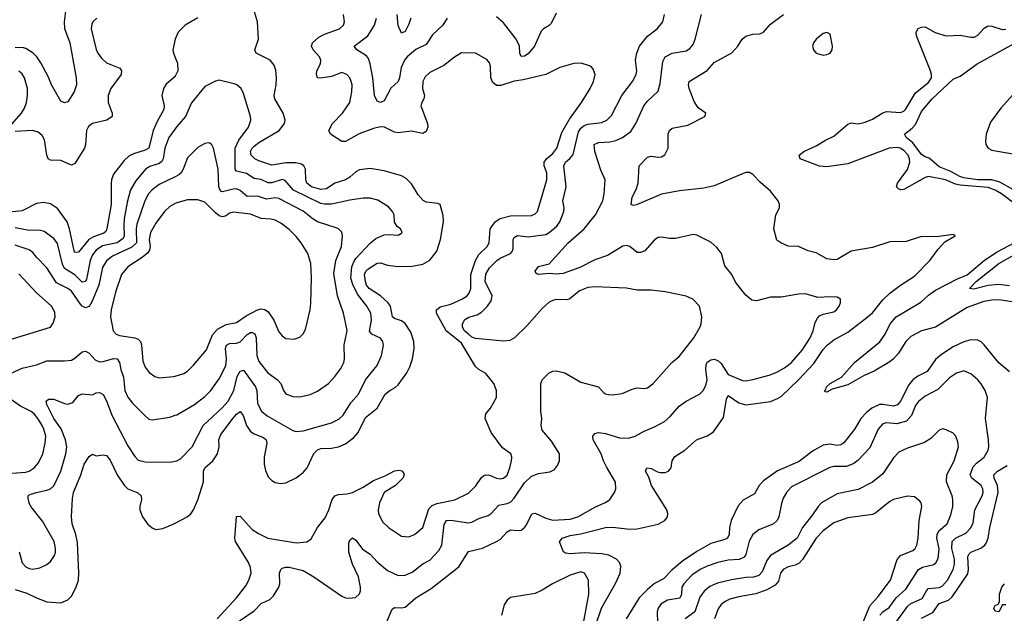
# Model space of a CAD drawing. Header units: inches. Extents: x 1834610 to 2027685, y 642842 to 774116.
# Tile 467 of 632: x 1939115 to 1944721, y 742622 to 746001. Entities that reach past the tile are written whole.
import ezdxf

# ---------------------------------------------------------------- set-up
doc = ezdxf.new("R2010")
doc.units = ezdxf.units.IN
doc.header["$MEASUREMENT"] = 0
doc.layers.add('B9734', color=7, linetype='Continuous')
doc.layers.add('B9744', color=7, linetype='Continuous')

msp = doc.modelspace()

# ---------------------------------------------------------------- linework, layer by layer
at = {"layer": 'B9734', "color": 5}
for points, elevation in [([(1939376.8, 746050), (1939368.6, 745990), (1939371.1, 745951.1), (1939400.1, 745870), (1939436.1, 745670), (1939438.9, 745630), (1939424.6, 745590), (1939390, 745532.7), (1939370, 745527), (1939350, 745538), (1939341.6, 745550), (1939295.6, 745630), (1939277.1, 745677.2), (1939235.1, 745755.1), (1939212.5, 745790), (1939191.3, 745811.3), (1939150, 745837.5), (1939130, 745842.7), (1939090, 745840.9)], 460), ([(1939553.7, 746010), (1939531.7, 745990), (1939525, 745975), (1939522.9, 745950), (1939550, 745830.8), (1939560.8, 745810), (1939581.6, 745781.6), (1939610, 745755.9), (1939684.9, 745724.9), (1939694.5, 745710), (1939692.8, 745690), (1939635, 745610), (1939618.5, 745570), (1939619.7, 745530), (1939642, 745470), (1939641.7, 745450), (1939610.4, 745430), (1939530, 745410.5), (1939506.2, 745393.8), (1939495.1, 745370), (1939490.8, 745290), (1939483.5, 745270), (1939430, 745182), (1939410, 745173.7), (1939350, 745200.3), (1939290, 745202.3), (1939277.6, 745210), (1939269.8, 745229.8), (1939257.2, 745317.2), (1939242.3, 745342.3), (1939220, 745360), (1939188, 745370), (1939090, 745365)], 480), ([(1940000, 745890.7), (1939999.7, 745890), (1939987.9, 745830), (1939990.3, 745810), (1940000, 745785.6)], 520), ([(1939056, 745390), (1939125.2, 745470), (1939142, 745498), (1939154, 745530), (1939160.2, 745570), (1939159.9, 745610), (1939142.5, 745670), (1939130, 745692.4), (1939120.2, 745700.2), (1939110, 745707.4)], 480), ([(1940000, 745678), (1939950, 745634.8), (1939933.8, 745610), (1939923.9, 745570), (1939937.9, 745510), (1939936.6, 745490), (1939897.5, 745422.4), (1939874.7, 745370), (1939850.1, 745269.9), (1939830, 745258), (1939762.4, 745237.6), (1939735.7, 745224.3), (1939710, 745200.3), (1939650, 745121), (1939637.3, 745090), (1939635.3, 745070), (1939636.3, 744950), (1939611.4, 744810), (1939605.2, 744794.8), (1939594.9, 744785.1), (1939534.5, 744765.5), (1939509.5, 744750.5), (1939450, 744677.4), (1939430, 744675.4), (1939425.2, 744685.2), (1939398.9, 744810), (1939385.4, 744850), (1939330, 744925.5), (1939290, 744952.5), (1939250, 744960.6), (1939210, 744955.7), (1939130, 744913.6), (1939037.4, 744902.6)], 520), ([(1940000, 745379.8), (1939963.8, 745330), (1939940.9, 745270), (1939932.4, 745210), (1939925.3, 745194.7), (1939910, 745182.9), (1939855.5, 745164.5), (1939831.2, 745150), (1939776.2, 745083.8), (1939746.7, 745033.3), (1939729.3, 744970.7), (1939709.7, 744870.3), (1939707.2, 744830), (1939710.9, 744770), (1939704.5, 744755.5), (1939670, 744729.9), (1939586.6, 744713.4), (1939550, 744689.9), (1939530, 744663.4), (1939515.9, 744630), (1939496.4, 744523.6), (1939490, 744509.8), (1939470, 744506.1), (1939428.3, 744548.3), (1939370, 744583.9), (1939359.6, 744610), (1939330, 744727.1), (1939310, 744755.6), (1939255.3, 744795.3), (1939230, 744803.7), (1939170, 744801.2), (1939090, 744816.4)], 540), ([(1940000, 745106.9), (1939910, 745062), (1939870, 745032.9), (1939848.8, 745010), (1939827.4, 744970), (1939783, 744837), (1939778.1, 744810), (1939780.1, 744730), (1939754.5, 744705.5), (1939644.2, 744655.8), (1939610, 744628.2), (1939586.7, 744590), (1939566.7, 744490), (1939526, 744394), (1939510, 744368.4), (1939490, 744360.9), (1939470, 744371.1), (1939461.4, 744381.4), (1939410, 744456.4), (1939390, 744471.4), (1939324, 744504), (1939270, 744589), (1939210, 744649.8), (1939190, 744676.2), (1939170, 744691.9), (1939090, 744717.1)], 560), ([(1940000, 744954.2), (1939970, 744938.4), (1939939.2, 744910), (1939890, 744843.5), (1939860.1, 744790), (1939852.2, 744750), (1939857.5, 744710), (1939854.2, 744690), (1939845.2, 744674.8), (1939812.6, 744647.4), (1939730, 744593.8), (1939695.1, 744550), (1939659.8, 744450), (1939635.3, 744350), (1939631.9, 744310), (1939647.5, 744230), (1939663.7, 744210), (1939682.7, 744202.7), (1939770.7, 744190.7), (1939790, 744183.2), (1939803.2, 744170), (1939809.5, 744149.5), (1939816.4, 744056.4), (1939830, 744022.4), (1939851.9, 743991.9), (1939883.8, 743970), (1939910, 743962.8), (1939990, 743969), (1940000, 743972)], 580), ([(1939030, 744171.5), (1939289.7, 744250.3), (1939306.7, 744273.3), (1939316.9, 744310), (1939315.2, 744335.2), (1939295.8, 744370), (1939208.3, 744448.3), (1939110, 744553.7)], 580), ([(1939042.2, 743977.8), (1939130, 744017.3), (1939210, 744035.5), (1939270, 744059.6), (1939370, 744059), (1939410, 744063.2), (1939430, 744074.4), (1939470, 744110.2), (1939490, 744114.2), (1939510, 744103.2), (1939545.2, 744065.2), (1939570, 744053.5), (1939590, 744054.6), (1939650, 744071.4), (1939670.1, 744070.1), (1939683.8, 744050), (1939690.1, 744010), (1939706.9, 743966.9), (1939713.6, 743890), (1939730, 743852.9), (1939758, 743818), (1939830, 743745.3), (1939850, 743727.2), (1939870, 743722.6), (1939970, 743738.8), (1940000, 743748.7)], 560), ([(1939043.3, 743416.7), (1939150, 743424.5), (1939170, 743431), (1939198.2, 743450), (1939221.8, 743478.2), (1939246, 743530), (1939260.6, 743590), (1939263.7, 743630), (1939253.5, 743670), (1939243.6, 743690), (1939219.3, 743730), (1939196.8, 743756.8), (1939179.8, 743770), (1939120, 743800), (1939038.2, 743858.2)], 560), ([(1939111.4, 742971.4), (1939129.5, 742909.5), (1939150, 742886.5), (1939170, 742876.1), (1939190, 742872.4), (1939230, 742880.2), (1939270, 742899), (1939290, 742917.4), (1939312.9, 742950), (1939318.8, 742970), (1939319.8, 742990), (1939311.8, 743030), (1939245.7, 743145.7), (1939178.9, 743230), (1939168.6, 743250), (1939163.2, 743276.8), (1939163.5, 743290), (1939170, 743296.9), (1939209.3, 743310), (1939270, 743321.7), (1939290, 743330.2), (1939310, 743347.9), (1939349.2, 743430), (1939378.6, 743530), (1939383.5, 743570), (1939376.1, 743610), (1939351.1, 743671.1), (1939310, 743729.9), (1939269, 743810), (1939265.4, 743830), (1939279.7, 743840.3), (1939310, 743840.3), (1939370, 743815.3), (1939390, 743811.4), (1939418.3, 743821.7), (1939450, 743861.3), (1939470, 743871.6), (1939530, 743865.5), (1939550, 743877.1), (1939570, 743878.7), (1939590, 743867.2), (1939610, 743830.4), (1939638.9, 743750), (1939730, 743575.6), (1939770, 743514.3), (1939790, 743493.8), (1939830, 743483.8), (1939970, 743481.5), (1940000, 743488.1)], 540), ([(1939090, 742758), (1939156.7, 742736.7), (1939210, 742710.1), (1939270, 742687.6), (1939350, 742681.5), (1939390, 742697.4), (1939410, 742718.7), (1939433.9, 742766.1), (1939449.1, 742810), (1939452.6, 742850), (1939444.4, 743024.4), (1939435.4, 743070), (1939414.3, 743130), (1939409.7, 743170.3), (1939415.4, 743275.4), (1939422.4, 743310), (1939463.9, 743410), (1939482.4, 743470), (1939510, 743514.8), (1939530, 743526.8), (1939550, 743517.3), (1939590, 743524.4), (1939610, 743520.3), (1939630, 743493.7), (1939670.1, 743410.1), (1939710, 743350.2), (1939730.8, 743330.8), (1939788.3, 743308.3), (1939807, 743290), (1939808.9, 743270), (1939799, 743230), (1939799.6, 743210), (1939814.9, 743170), (1939843.7, 743130), (1939870, 743108.5), (1939890, 743099.5), (1939930, 743104.9), (1939988.2, 743128.2), (1940000, 743134.4)], 520)]:
    msp.add_lwpolyline(points, dxfattribs=dict(at, elevation=elevation))
at = {"layer": 'B9744', "color": 5}
for points, elevation in [([(1940000, 743134.4), (1940068.2, 743170), (1940090, 743188.1), (1940105.7, 743210), (1940130, 743268.4), (1940162.5, 743370), (1940160.8, 743430), (1940168.4, 743450), (1940215.2, 743490), (1940241.7, 743530), (1940250.3, 743569.7), (1940249.9, 743610.1), (1940259.8, 743640.2), (1940330, 743732.1), (1940350, 743755.9), (1940370, 743771), (1940387.1, 743747), (1940406.7, 743690), (1940430, 743657.5), (1940450, 743643), (1940503.4, 743623.4), (1940517.7, 743610), (1940522.5, 743590), (1940507.1, 743510), (1940506.3, 743470), (1940514.2, 743434.2), (1940530, 743397.6), (1940550, 743377.4), (1940570, 743365.8), (1940601.3, 743361.3), (1940630, 743363.8), (1940690, 743392), (1940730, 743422.8), (1940751.8, 743450), (1940789.2, 743530.8), (1940810, 743553.2), (1940830, 743560.7), (1940890, 743562.6), (1940930, 743569.4), (1940970, 743587), (1941018.4, 743621.6), (1941042.2, 743650), (1941083.5, 743736.5), (1941150.9, 743789.1), (1941196.8, 743870), (1941222, 743890), (1941253.3, 743906.7), (1941270, 743923.1), (1941318.7, 743990), (1941336.1, 744023.9), (1941351.7, 744070), (1941360.7, 744130), (1941358.6, 744170), (1941341.8, 744221.8), (1941310, 744270.6), (1941290, 744286), (1941250, 744299.6), (1941238.3, 744310), (1941226.8, 744370), (1941213.2, 744390), (1941170, 744428.5), (1941104.3, 744470), (1941089.9, 744490), (1941083.2, 744510), (1941079, 744550), (1941086.6, 744570), (1941098.2, 744581.8), (1941150, 744615.9), (1941170, 744617.8), (1941210, 744604.2), (1941270, 744595.9), (1941350, 744597.9), (1941410.8, 744609.2), (1941450, 744631.2), (1941490, 744682.6), (1941511, 744749), (1941528.2, 744850), (1941526.1, 744886.1), (1941510, 744948.7), (1941495.2, 744955.2), (1941430, 744961.6), (1941411.6, 744971.6), (1941383.6, 745003.6), (1941346.5, 745066.5), (1941316.6, 745096.6), (1941290, 745111.6), (1941190, 745140.6), (1941110, 745153.2), (1941050, 745145.5), (1941030, 745135.5), (1940995.2, 745104.8), (1940970.4, 745089.6), (1940910.1, 745069.9), (1940861.2, 745038.8), (1940830, 745034.3), (1940775.9, 745050), (1940751, 745070), (1940744.7, 745090), (1940743.2, 745150), (1940733.6, 745170), (1940719.2, 745179.2), (1940686.6, 745186.6), (1940630, 745186.7), (1940550, 745173.5), (1940476.9, 745196.9), (1940454.2, 745210), (1940433, 745230), (1940429.9, 745250), (1940438.7, 745270), (1940450, 745281.7), (1940477.2, 745302.8), (1940592.2, 745370), (1940623.7, 745410), (1940627.6, 745430), (1940614.5, 745470), (1940568.1, 745550), (1940564.2, 745570), (1940575.4, 745630), (1940577.8, 745670), (1940572.9, 745713), (1940563.2, 745743.2), (1940542, 745770), (1940462, 745810), (1940453.3, 745830), (1940475.8, 745890), (1940469.8, 745990), (1940445.9, 746065.9)], 520), ([(1940239.6, 742590), (1940349.9, 742710), (1940402.6, 742777.4), (1940419.9, 742810), (1940433, 742850), (1940430, 742882), (1940418.1, 742910), (1940343.2, 743030), (1940340.2, 743050), (1940350, 743172.4), (1940370, 743174.6), (1940439.4, 743099.4), (1940475.1, 743075.1), (1940528.7, 743048.7), (1940690, 743023), (1940750, 743027.7), (1940774.4, 743045.6), (1940811.7, 743110), (1940855, 743165), (1940875.4, 743210), (1940893.5, 743270), (1940909.9, 743290.1), (1940930, 743297.4), (1940978.2, 743301.8), (1941010, 743310.2), (1941070, 743338.8), (1941130, 743376.8), (1941196.2, 743403.8), (1941250, 743431.8), (1941275.6, 743435.6), (1941291.9, 743431.9), (1941300.5, 743420.5), (1941303.8, 743410), (1941295.8, 743390), (1941255.6, 743350), (1941190, 743309.7), (1941164, 743250), (1941155.6, 743210), (1941157.8, 743190), (1941181.8, 743141.8), (1941214.4, 743110), (1941290, 743060.9), (1941330, 743056.5), (1941363, 743070), (1941410.5, 743109.5), (1941444.2, 743215.8), (1941464.4, 743235.6), (1941490, 743246.3), (1941592.7, 743267.3), (1941670, 743306.2), (1941713, 743347), (1941744.7, 743395.3), (1941755.8, 743404.2), (1941770, 743409.2), (1941790, 743408.1), (1941830, 743390.3), (1941850, 743386.9), (1941870, 743391.6), (1941890, 743408.9), (1941906.4, 743450), (1941915.6, 743490), (1941917.2, 743510), (1941911.1, 743530), (1941864, 743564), (1941799.7, 743650), (1941765.3, 743730), (1941770, 743758), (1941795.1, 743790), (1941829.5, 743850), (1941829.4, 743890), (1941815.1, 743930), (1941770, 743986.6), (1941730, 744009.6), (1941710, 744026.6), (1941630, 744159), (1941543, 744230), (1941488.6, 744330), (1941488.1, 744350), (1941510, 744367.2), (1941570, 744381.7), (1941633.5, 744410), (1941663.1, 744430), (1941674.9, 744445.1), (1941683, 744470), (1941684.6, 744550), (1941709.9, 744630.1), (1941730, 744665.1), (1941776.5, 744710), (1941788.7, 744730), (1941793.7, 744810), (1941822.6, 744850), (1941851.4, 744868.6), (1941910, 744884.9), (1942030, 744886.1), (1942050, 744895.6), (1942064.4, 744910), (1942117.4, 745090), (1942116.9, 745130), (1942101.4, 745170), (1942101, 745190), (1942114.7, 745210), (1942150, 745240.1), (1942173.2, 745270), (1942201.9, 745358.1), (1942245.3, 745434.7), (1942314.8, 745530), (1942363.1, 745610), (1942383, 745650), (1942391.6, 745690), (1942380.1, 745720.1), (1942370, 745733.2), (1942358.9, 745738.9), (1942313, 745753), (1942270, 745752.6), (1942190, 745729.8), (1942110.1, 745689.9), (1941980.9, 745659.1), (1941930, 745651.5), (1941854.3, 745625.7), (1941830, 745627.1), (1941810, 745644.4), (1941797.9, 745670), (1941796, 745736), (1941790, 745756.2), (1941775, 745775), (1941710, 745811.1), (1941630, 745812), (1941590, 745788.7), (1941530, 745740.7), (1941450, 745700.3), (1941424.5, 745675.5), (1941410.2, 745650), (1941409.4, 745610), (1941420.2, 745570), (1941416.2, 745550), (1941404, 745530), (1941398.5, 745510), (1941437.5, 745410), (1941438.3, 745390), (1941430, 745365.1), (1941410, 745354), (1941346.6, 745366.6), (1941270, 745357.5), (1941250, 745360.4), (1941192.4, 745390), (1941170, 745391), (1941130, 745381.4), (1941048.7, 745351.3), (1940970, 745307.2), (1940950, 745307.4), (1940884, 745350), (1940876.1, 745370), (1940895.6, 745410), (1940953.8, 745470), (1940995.7, 745530), (1941007.1, 745590), (1941008.7, 745630), (1941003.1, 745650), (1940994.5, 745670), (1940977.4, 745690), (1940950, 745699.8), (1940890, 745678.1), (1940830, 745667.9), (1940811.1, 745671.1), (1940804.6, 745690), (1940806.9, 745710), (1940828.1, 745750), (1940830.6, 745770), (1940822.5, 745790), (1940786.5, 745830), (1940776.5, 745850), (1940782, 745870), (1940818.9, 745901.1), (1940850, 745918.8), (1940935.4, 745950), (1940958.2, 745970), (1940964.1, 745990), (1940958, 746030)], 480), ([(1940330, 742553.8), (1940450, 742635.6), (1940490, 742676.5), (1940539.2, 742700.8), (1940559.7, 742720.3), (1940589.8, 742770), (1940596, 742790), (1940595.1, 742850), (1940602, 742870), (1940610, 742878), (1940630, 742884.9), (1940650, 742883.6), (1940730, 742864.7), (1940790, 742829.3), (1940950, 742719.3), (1940970, 742710.2), (1940990, 742707.5), (1941027.6, 742712.4), (1941050, 742733), (1941056.2, 742750), (1941056.2, 742770), (1941044.2, 742830), (1941010, 742901.3), (1940989.3, 742970), (1940990, 743024.7), (1940998.4, 743041.6), (1941010, 743050.7), (1941030, 743037.3), (1941066.3, 742986.3), (1941110, 742958), (1941150, 742914.7), (1941210, 742865.2), (1941270, 742837.2), (1941310, 742838.6), (1941350, 742855.9), (1941410, 742903.9), (1941450, 742923.9), (1941501.6, 742978.4), (1941518.2, 743010), (1941532.3, 743127.7), (1941546, 743150), (1941570, 743152.3), (1941670, 743136.8), (1941690, 743141.2), (1941730, 743161.9), (1941782.5, 743177.5), (1941800.4, 743190), (1941843.2, 743236.8), (1941890, 743245.9), (1941910, 743255.1), (1941930, 743276.3), (1941990, 743364.5), (1942030, 743402), (1942070, 743417.8), (1942133.3, 743426.7), (1942160.1, 743439.9), (1942177.6, 743462.4), (1942189.6, 743490), (1942188, 743530), (1942142.4, 743602.4), (1942090, 743664.5), (1942084.4, 743690), (1942087.2, 743730), (1942082, 743770), (1942081.5, 743930), (1942090, 743950.3), (1942129.9, 743990.1), (1942150, 744000.2), (1942170, 744001.6), (1942219.1, 743990), (1942310, 743938), (1942410, 743910.4), (1942438.6, 743878.6), (1942450, 743870.4), (1942467.1, 743867.1), (1942490, 743864.9), (1942546.2, 743873.8), (1942601.6, 743898.4), (1942630, 743904.9), (1942670, 743902.3), (1942690, 743906), (1942722, 743930), (1942827.4, 744050), (1942870, 744083.6), (1942954.2, 744190), (1942990, 744253.4), (1942995.8, 744270), (1942998.7, 744310), (1942986.3, 744370), (1942947.8, 744410), (1942910, 744427.9), (1942790, 744451), (1942710, 744461), (1942630, 744462), (1942570, 744473.6), (1942390, 744480.7), (1942350, 744477.3), (1942302.1, 744457.9), (1942247.1, 744412.9), (1942230, 744406.8), (1942170, 744408.3), (1942150, 744402.6), (1942130, 744392.4), (1942090, 744357.3), (1942002, 744258), (1941932.3, 744190), (1941905.5, 744174.5), (1941870, 744170.4), (1941710, 744186.8), (1941690, 744194.6), (1941669.9, 744210), (1941648.4, 744230), (1941635.5, 744250), (1941636.8, 744270), (1941650, 744294.3), (1941672.5, 744307.5), (1941719.5, 744320.5), (1941744.7, 744335.3), (1941779.5, 744370), (1941799, 744401), (1941805, 744430), (1941766.4, 744510), (1941770, 744553.1), (1941790, 744589.3), (1941832.7, 744630), (1941850, 744643.8), (1941909.7, 744670), (1941918.6, 744681.4), (1941924, 744696), (1941924.5, 744750), (1941930, 744760.4), (1941950, 744771.8), (1942010, 744765.5), (1942110, 744778.7), (1942130.8, 744789.2), (1942173.9, 744826.1), (1942190.4, 744849.6), (1942212.9, 744910), (1942215.4, 744930), (1942207.4, 744970), (1942227.6, 745050), (1942214, 745170), (1942223.5, 745190), (1942248.4, 745211.6), (1942265.9, 745234.1), (1942296.9, 745363.1), (1942310, 745383.2), (1942330, 745399.3), (1942350, 745406.7), (1942430, 745416.3), (1942458.3, 745430), (1942484, 745456), (1942544, 745570), (1942605, 745650), (1942625.5, 745690), (1942628.2, 745710), (1942620.9, 745770), (1942628.7, 745811.3), (1942644.4, 745850), (1942690, 745906.9), (1942745.4, 745950), (1942777.7, 745990), (1942787.1, 746030)], 460), ([(1941204.2, 742570), (1941235.1, 742644.9), (1941250, 742654), (1941290, 742652.6), (1941310, 742656.9), (1941370, 742709.1), (1941457.5, 742762.5), (1941614.8, 742885.2), (1941670, 742973.4), (1941750, 742992.2), (1941830, 743030.2), (1941850, 743041.8), (1941890, 743085), (1941910, 743095.9), (1941950, 743092.4), (1941970, 743095.5), (1941990, 743109.2), (1941998.7, 743121.3), (1942031.8, 743188.2), (1942050, 743191), (1942110, 743163), (1942150, 743151.6), (1942250, 743157.6), (1942292.8, 743170), (1942392.8, 743227.2), (1942450, 743252.7), (1942475.1, 743270), (1942502.4, 743310), (1942509.6, 743330), (1942508.1, 743368.1), (1942455.5, 743455.5), (1942438.5, 743490), (1942426.2, 743530), (1942380.9, 743610), (1942378, 743630), (1942390, 743646), (1942410, 743651.4), (1942450, 743646), (1942530, 743619.8), (1942581.7, 743618.3), (1942619.6, 743630), (1942670, 743659), (1942730, 743682.8), (1942786.1, 743713.9), (1942818.3, 743741.7), (1942870, 743800.2), (1942910, 743828.8), (1942986.6, 743870), (1943006, 743890), (1943021.3, 743918.7), (1943029.8, 743950), (1943022.1, 744010), (1943024.1, 744035.9), (1943029.4, 744050.6), (1943050, 744065.5), (1943070, 744068.1), (1943090, 744061.6), (1943110, 744042.9), (1943150, 743981.4), (1943230, 743946.8), (1943250, 743945.6), (1943290, 743952.5), (1943383.4, 743976.6), (1943426.2, 743993.8), (1943470, 744019.3), (1943510, 744050.2), (1943570, 744120.6), (1943615.4, 744190), (1943632.2, 744230), (1943643.6, 744276.4), (1943657.7, 744302.3), (1943670, 744314.9), (1943690, 744325.2), (1943750, 744338.9), (1943765.6, 744350), (1943781.6, 744370), (1943789.5, 744390), (1943789.4, 744409.4), (1943770, 744420.7), (1943730, 744423.1), (1943658.7, 744418.7), (1943590, 744439.8), (1943550, 744438), (1943450, 744422.3), (1943390, 744421.8), (1943310, 744400.5), (1943283.5, 744403.5), (1943250, 744432.3), (1943190, 744507.6), (1943169.7, 744550), (1943130, 744599.5), (1943111.5, 744670), (1943084.6, 744704.6), (1943050, 744734), (1942970, 744775.1), (1942950, 744778.9), (1942850, 744755.1), (1942815.4, 744755.4), (1942770, 744763.6), (1942750, 744760.7), (1942730, 744747.3), (1942673.8, 744686.1), (1942650, 744675.1), (1942630, 744675.8), (1942589.7, 744709.7), (1942570, 744715.8), (1942550, 744712.1), (1942462.2, 744657.8), (1942390, 744633.1), (1942305.3, 744590), (1942210, 744555.4), (1942172.2, 744552.2), (1942130, 744556.4), (1942069.8, 744549.8), (1942056.2, 744556.2), (1942049.6, 744569.6), (1942070, 744595.8), (1942130, 744611.8), (1942238, 744730), (1942328.9, 744810), (1942392.9, 744890), (1942435.4, 744970), (1942443.4, 745010), (1942448.7, 745088.7), (1942424.3, 745144.3), (1942389.9, 745250), (1942385.8, 745290), (1942410, 745302.7), (1942474.9, 745305.1), (1942510, 745312.7), (1942546.6, 745330), (1942594.6, 745365.4), (1942623.4, 745410), (1942668.1, 745510), (1942690, 745538.2), (1942750, 745594.9), (1942762.7, 745637.3), (1942776.5, 745763.5), (1942789.8, 745790), (1942830, 745810.2), (1942910, 745824.7), (1942930, 745836.9), (1942950, 745860.3), (1942961.2, 745890), (1942996.4, 746030)], 440), ([(1941342.2, 746010), (1941330, 745975.1), (1941310, 745934), (1941290, 745924.5), (1941270, 745969), (1941263.8, 746030)], 440), ([(1942170, 746038.9), (1942141, 745979), (1942130, 745967.8), (1942097.4, 745950), (1942083.9, 745936.1), (1942046.7, 745850), (1942010, 745806.2), (1941990, 745794), (1941970, 745792.3), (1941963.1, 745810), (1941961.1, 745850), (1941942.3, 745890), (1941870, 745983), (1941830, 746017.7)], 460), ([(1942393.7, 742550), (1942428.8, 742650), (1942510, 742795), (1942533.2, 742850), (1942537.3, 742890), (1942530.4, 742910), (1942512.7, 742930), (1942470, 742952.5), (1942430, 742959.9), (1942330, 742966.7), (1942250, 742959.9), (1942223.3, 742963.3), (1942211.8, 742971.8), (1942188.6, 743028.6), (1942203.5, 743050), (1942250, 743064.6), (1942310, 743073.8), (1942450, 743109.2), (1942490, 743111.1), (1942590, 743099.9), (1942630, 743103.3), (1942750, 743129.1), (1942789.4, 743150), (1942802.9, 743170), (1942805.6, 743190), (1942799.6, 743210), (1942712.2, 743350), (1942696.7, 743396.8), (1942679.2, 743430), (1942686.6, 743450), (1942710, 743446.3), (1942746.2, 743426.2), (1942762.3, 743422.3), (1942790, 743422.8), (1942809.4, 743430), (1942824.4, 743450), (1942829.8, 743490), (1942845.4, 743514.6), (1942902.9, 743550), (1942969.4, 743610), (1943030, 743631.7), (1943064.8, 743655.2), (1943123.3, 743736.7), (1943139.7, 743840.3), (1943150, 743861.5), (1943210, 743819.6), (1943250, 743808.4), (1943390, 743828.2), (1943430, 743843.7), (1943450, 743856.6), (1943550, 743950.7), (1943636.4, 744043.5), (1943690, 744123), (1943712.5, 744147.4), (1943750, 744177.9), (1943830, 744222.3), (1943930, 744297.5), (1943970, 744333.2), (1944030, 744406.2), (1944070, 744445), (1944130, 744490.1), (1944210, 744541.1), (1944296.8, 744630), (1944344.4, 744695.6), (1944382.7, 744737.3), (1944442, 744770), (1944430, 744779), (1944334.4, 744765.6), (1944250, 744767.1), (1944161.8, 744738.2), (1944070, 744736.8), (1943970, 744704.8), (1943850, 744683.1), (1943770, 744636), (1943750, 744634), (1943710, 744639.7), (1943650, 744674.3), (1943605.3, 744685.3), (1943550, 744709.6), (1943490, 744711.8), (1943449.2, 744730), (1943426, 744746), (1943409.7, 744810), (1943420.4, 744890), (1943441.8, 744930), (1943442, 744950), (1943434.6, 744970), (1943390, 745025.6), (1943333.9, 745073.9), (1943290, 745120.4), (1943270, 745130.8), (1943250, 745131.7), (1943230, 745124.6), (1943070, 745054.8), (1943010, 745042.9), (1942872.6, 745027.4), (1942770, 745007.3), (1942627.7, 744947.7), (1942610, 744942.9), (1942597.2, 744950), (1942601.7, 744990), (1942625.2, 745034.8), (1942636, 745070), (1942642.9, 745170), (1942690, 745218.7), (1942710, 745224.6), (1942750, 745217.7), (1942770, 745219.6), (1942788.6, 745231.4), (1942806.9, 745270), (1942807.9, 745352), (1942815.6, 745370), (1942830, 745383.1), (1942919.3, 745400.7), (1943015.3, 745450), (1943022, 745470), (1942978.7, 745498.7), (1942955.3, 745535.3), (1942926.4, 745610), (1942923.1, 745630), (1942926.6, 745650), (1943028.6, 745711.4), (1943070, 745758.4), (1943170, 745812), (1943203.5, 745850), (1943228.8, 745891.2), (1943250, 745907), (1943290, 745918.7), (1943330, 745921.7), (1943350.6, 745929.4), (1943390, 745976), (1943464, 746030)], 420), ([(1940130, 746011.5), (1940058, 745970), (1940018, 745930), (1940000, 745890.7)], 520), ([(1941548.2, 746010), (1941523.8, 745970), (1941465.4, 745914.6), (1941430, 745860.8), (1941370, 745831.1), (1941322.2, 745790), (1941306.6, 745770), (1941287.5, 745730), (1941278.5, 745670), (1941270.2, 745650), (1941228.3, 745611.6), (1941190, 745539.5), (1941170, 745529.6), (1941150, 745537), (1941134.5, 745570), (1941125.2, 745670), (1941110.7, 745750.7), (1941100.5, 745780.5), (1941090, 745794.9), (1941034.5, 745830), (1941020.5, 745850), (1941096.8, 745910), (1941136, 745970), (1941146.2, 746010)], 460), ([(1944799.1, 744939.1), (1944705.6, 745010), (1944670, 745031.2), (1944630, 745046.4), (1944470, 745058.2), (1944444.1, 745064.1), (1944386.9, 745090), (1944290, 745108.6), (1944270, 745102.4), (1944150, 745034.2), (1944130, 745033), (1944118, 745038), (1944108.2, 745050), (1944112.6, 745070), (1944170.9, 745149.1), (1944184.3, 745190), (1944181.9, 745210), (1944173.1, 745230), (1944150, 745256.3), (1944129.2, 745269.2), (1944110, 745272.9), (1944066.3, 745270), (1943830, 745179.9), (1943710, 745164.4), (1943670, 745166.7), (1943559.3, 745210), (1943554, 745230), (1943579.3, 745250), (1943650, 745282.4), (1943704, 745316), (1943750, 745337.2), (1943830, 745405.7), (1943850, 745413.1), (1943890, 745409.2), (1943930, 745417.7), (1943970, 745434.2), (1944030, 745471.6), (1944050, 745478.2), (1944130, 745472.3), (1944150, 745480.7), (1944159.3, 745490), (1944215.9, 745584.1), (1944290, 745644.1), (1944307, 745670), (1944307.2, 745690), (1944300.6, 745710), (1944222, 745910), (1944220.4, 745930), (1944230, 745950.3), (1944250, 745959.6), (1944270, 745960.2), (1944327.5, 745927.5), (1944390, 745910.3), (1944470, 745912.7), (1944530, 745901.6), (1944550, 745902.4), (1944570, 745912.4), (1944607.1, 745952.9), (1944630, 745965.5), (1944650, 745964.9), (1944710, 745945.5), (1944730, 745947.4)], 380), ([(1944770, 745035.2), (1944695.8, 745075.8), (1944650, 745089.3), (1944570, 745089.1), (1944490, 745101.5), (1944468.3, 745108.3), (1944417.5, 745137.5), (1944350, 745163.6), (1944293.2, 745213.2), (1944270, 745220.4), (1944250, 745232.8), (1944199.6, 745299.6), (1944163.1, 745330), (1944152.8, 745350), (1944197, 745383), (1944215.1, 745404.9), (1944250, 745478.9), (1944309.9, 745550), (1944430, 745663.2), (1944470, 745679), (1944567.4, 745750), (1944839.4, 745900.6)], 360), ([(1940000, 745785.6), (1940013, 745753), (1940015.8, 745710), (1940001, 745679), (1940000, 745678)], 520), ([(1940000, 743488.1), (1940010, 743490.3), (1940030, 743501.7), (1940096.4, 743570), (1940159.1, 743690), (1940268.5, 743791.5), (1940301.7, 743830), (1940333.9, 743890), (1940353.7, 743970), (1940370, 744000.9), (1940377.4, 744002.6), (1940390, 744005.2), (1940458.1, 743910), (1940465, 743890), (1940470, 743815.8), (1940491.5, 743771.5), (1940525, 743745), (1940670, 743661.5), (1940690, 743655.8), (1940730, 743661), (1940890, 743705.4), (1940932.9, 743727.1), (1940957.7, 743750), (1941000.9, 743819.1), (1941044.2, 743870), (1941084.2, 743950), (1941150, 744031.7), (1941175.7, 744090), (1941186.5, 744146.5), (1941183.1, 744170), (1941170, 744188.2), (1941120.5, 744210), (1941107.6, 744227.6), (1941118.4, 744290), (1941115.4, 744330), (1941091.9, 744370), (1941038.4, 744438.4), (1941012.7, 744492.7), (1941001.2, 744530), (1941006.5, 744593.5), (1941017.3, 744622.7), (1941030, 744640.7), (1941110, 744729.4), (1941143.7, 744756.3), (1941190, 744776.1), (1941218.9, 744778.9), (1941270, 744774), (1941290, 744786), (1941292.3, 744790), (1941284, 744810), (1941264.2, 744824.2), (1941250, 744849), (1941247.4, 744890), (1941238.5, 744910), (1941215, 744935), (1941153.9, 744973.9), (1941110, 744985.8), (1941070, 744985.8), (1940994.3, 744974.3), (1940890, 744950.3), (1940850, 744950.3), (1940830, 744955), (1940674.9, 745030), (1940626.6, 745086.6), (1940610, 745091.1), (1940550, 745072.1), (1940530, 745071.9), (1940490, 745091.9), (1940450, 745096.2), (1940406.3, 745126.3), (1940350, 745138.2), (1940342.5, 745150), (1940342.1, 745270), (1940363.8, 745316.2), (1940418.2, 745390), (1940430.9, 745430), (1940428.7, 745450), (1940390, 745581.2), (1940375.8, 745610), (1940351.8, 745630), (1940336.4, 745636.4), (1940250, 745656.8), (1940229.2, 745650.8), (1940170, 745620.4), (1940092.6, 745527.4), (1940059, 745450), (1940010, 745393.6), (1940000, 745379.8)], 540), ([(1944784.2, 745590), (1944702.3, 745497.7), (1944642.5, 745417.5), (1944617.2, 745350), (1944613.4, 745310), (1944616.9, 745290), (1944630.1, 745270.1), (1944650, 745259.3), (1944770, 745238.1)], 360), ([(1940000, 743748.7), (1940010, 743752), (1940110, 743811.2), (1940170, 743855.2), (1940204.4, 743890), (1940250, 743956.2), (1940289.2, 744030), (1940293.4, 744070), (1940287.1, 744130), (1940292.2, 744147.8), (1940310, 744158.2), (1940350, 744159.1), (1940370, 744166.9), (1940410, 744208), (1940430, 744220.8), (1940439.8, 744219.8), (1940453.5, 744213.5), (1940461.4, 744190), (1940465.2, 744090), (1940476.1, 744056.1), (1940527.7, 743990), (1940582.6, 743950), (1940602.6, 743930), (1940616.5, 743890), (1940630, 743870.4), (1940670, 743856.1), (1940710, 743854.9), (1940770, 743866.9), (1940810, 743886.7), (1940872.8, 743930), (1940909.8, 743970.2), (1940944, 744016), (1940961.1, 744050), (1940965.4, 744070), (1940962.9, 744150), (1940978.8, 744230), (1940976.8, 744250), (1940958.5, 744330), (1940924.1, 744430), (1940904, 744556), (1940914.6, 744630), (1940946.6, 744710), (1940953.5, 744770), (1940950, 744791.3), (1940931.3, 744810), (1940917, 744817), (1940810, 744851.2), (1940785.7, 744865.7), (1940730, 744911), (1940590, 744982.7), (1940570, 744986.3), (1940519.7, 744979.7), (1940470, 744996.4), (1940410, 744995.4), (1940370, 745028.4), (1940350, 745037.7), (1940330, 745037.3), (1940270, 745020.8), (1940264, 745024), (1940254.6, 745034.6), (1940249.6, 745049.6), (1940244.4, 745150), (1940219.6, 745270), (1940210, 745289.2), (1940197.7, 745297.7), (1940190, 745300.7), (1940170, 745296.3), (1940130, 745272.8), (1940070, 745214.7), (1940045.4, 745150), (1940034.7, 745130), (1940022.1, 745117.9), (1940000, 745106.9)], 560), ([(1940000, 743972), (1940050, 743986.7), (1940070, 743999.6), (1940104.8, 744035.2), (1940178.3, 744121.7), (1940212.1, 744207.9), (1940240.8, 744239.2), (1940290, 744265.7), (1940350, 744277), (1940404.5, 744315.5), (1940470, 744349.1), (1940490, 744354.8), (1940510, 744352), (1940530, 744337.5), (1940562.9, 744290), (1940590, 744224.9), (1940610, 744201.6), (1940630, 744186.7), (1940678, 744182), (1940710, 744193), (1940730, 744213.4), (1940742.6, 744237.4), (1940768.6, 744350), (1940772.7, 744387.3), (1940776.5, 744530), (1940772.2, 744612.2), (1940755, 744670), (1940717.8, 744730), (1940690, 744767.4), (1940650, 744806.8), (1940602, 744842), (1940570, 744859.1), (1940545.4, 744865.4), (1940490, 744869.9), (1940430, 744894.8), (1940330, 744905.8), (1940310, 744900.2), (1940290, 744885), (1940270, 744878.4), (1940250, 744885.3), (1940230, 744901.5), (1940170, 744961.8), (1940130, 744976.2), (1940070, 744975), (1940010, 744959.4), (1940000, 744954.2)], 580), ([(1944830, 744385.2), (1944690, 744405.5), (1944650, 744404.2), (1944604.1, 744395.9), (1944510, 744361.9), (1944330, 744250.8), (1944250, 744229.2), (1944190, 744197.4), (1944161.5, 744170), (1944118.2, 744101.8), (1944090, 744070.8), (1944070, 744053.8), (1943980.8, 743999.3), (1943923.7, 743976.3), (1943830, 743922.8), (1943742, 743898), (1943710, 743881.3), (1943702.6, 743882.6), (1943698.4, 743890), (1943704.8, 743895.2), (1943709, 743910), (1943729.8, 743930), (1943794.3, 743965.7), (1943869, 744050), (1944012.2, 744167.8), (1944042.5, 744210), (1944070.9, 744270), (1944105, 744310), (1944246.8, 744393.2), (1944290, 744433.6), (1944330, 744461.4), (1944455, 744525), (1944510, 744547.7), (1944607.9, 744632.1), (1944681, 744679), (1944778, 744730)], 380), ([(1944750, 744486), (1944690, 744493.8), (1944630, 744487.3), (1944547.7, 744467.7), (1944522.9, 744470), (1944560.2, 744510), (1944690, 744612.2), (1944790, 744670.1)], 360), ([(1944750, 743996.4), (1944690, 744047.8), (1944606.6, 744150), (1944590, 744166.6), (1944570, 744176.8), (1944530, 744178.1), (1944490, 744166.6), (1944430, 744138.7), (1944364.1, 744095.9), (1944330, 744066.6), (1944281.4, 743998.6), (1944228.5, 743971.5), (1944200.4, 743950), (1944178.5, 743921.5), (1944131.2, 743828.8), (1944112.3, 743807.7), (1944090, 743801.1), (1944030, 743811.2), (1944010, 743809.9), (1943967.7, 743790), (1943935.8, 743764.2), (1943904.8, 743730), (1943870, 743672), (1943807.6, 743592.4), (1943790, 743581.5), (1943770, 743576.5), (1943730, 743584.4), (1943690, 743579.5), (1943630, 743545.4), (1943553.8, 743486.2), (1943430, 743432.3), (1943350, 743376.6), (1943325.9, 743350), (1943298.3, 743301.7), (1943235.1, 743264.9), (1943206, 743234), (1943165.7, 743150), (1943156.8, 743110), (1943155, 743070), (1943144.7, 743050), (1943130, 743040.9), (1943050, 743018.8), (1942970, 742973.8), (1942890, 742918.5), (1942830, 742868.7), (1942781.6, 742818.4), (1942730, 742791), (1942690, 742756.9), (1942643, 742710), (1942567.6, 742590)], 420), ([(1944104.6, 742570), (1944170, 742660.7), (1944190, 742677.1), (1944253.3, 742706.7), (1944277.5, 742750), (1944290, 742763.5), (1944352.1, 742767.9), (1944370, 742777.9), (1944397.6, 742810), (1944430.4, 742870), (1944438.2, 742901.8), (1944437.1, 742930), (1944422, 742990), (1944425.4, 743030), (1944443.1, 743050), (1944501.8, 743078.2), (1944531.7, 743108.3), (1944543.2, 743136.8), (1944552.7, 743210), (1944595.2, 743290), (1944600.4, 743310), (1944599.6, 743330), (1944590.5, 743350), (1944537.2, 743390), (1944527.9, 743410), (1944544.3, 743455.7), (1944563.5, 743476.5), (1944606.3, 743510), (1944629.3, 743550.7), (1944633.4, 743570), (1944631.9, 743610), (1944614.1, 743730), (1944626.6, 743850), (1944613.1, 743890), (1944590, 743928), (1944570, 743951.1), (1944530, 743984.4), (1944490, 744001.1), (1944450, 743988.5), (1944410, 743961.5), (1944343.4, 743896.6), (1944270, 743857.3), (1944232.4, 743827.6), (1944216, 743804), (1944192.9, 743747), (1944163.9, 743716.1), (1944110, 743700.2), (1944050, 743706.6), (1944030, 743699.4), (1944003.5, 743670), (1943955.8, 743564.2), (1943887.7, 743492.3), (1943865.2, 743474.8), (1943822.6, 743457.3), (1943750, 743456.8), (1943728.5, 743451.5), (1943510, 743341.2), (1943481.3, 743310), (1943463.1, 743276.9), (1943452.4, 743247.6), (1943437.4, 743170), (1943428.3, 743150), (1943407.4, 743130), (1943324, 743096), (1943290, 743071.1), (1943267.7, 743032.3), (1943250, 742957), (1943239.5, 742940.5), (1943211.8, 742928.2), (1943150, 742923.2), (1943090.4, 742910), (1943030, 742890.5), (1942990, 742871.1), (1942942.2, 742837.8), (1942896.6, 742790), (1942886.1, 742770), (1942883.8, 742730), (1942873.1, 742706.9), (1942804.4, 742695.6), (1942766.4, 742673.6), (1942750.2, 742650), (1942744.6, 742630), (1942746.4, 742570)], 440), ([(1944012.2, 742610), (1944029.3, 742630), (1944065.5, 742654.5), (1944105.8, 742710), (1944160.8, 742759.2), (1944233.7, 742870), (1944255, 742885), (1944319.8, 742900.2), (1944331.4, 742908.6), (1944345.5, 742934.5), (1944350.8, 742989.2), (1944337.8, 743050), (1944339.7, 743070), (1944349.3, 743090.7), (1944395.4, 743130), (1944417.3, 743182.7), (1944427.9, 743230), (1944428.4, 743270), (1944423.7, 743290), (1944392.8, 743370), (1944393.7, 743410), (1944435.3, 743490), (1944459.7, 743570), (1944457.1, 743597.1), (1944444.5, 743630), (1944430, 743646.6), (1944390, 743666.6), (1944370, 743672), (1944350, 743663.7), (1944302.5, 743617.5), (1944266.9, 743593.1), (1944170, 743562.2), (1944121.7, 743538.3), (1944090, 743507.1), (1944030, 743415.1), (1943970, 743368.9), (1943890, 743326.5), (1943770, 743301.8), (1943681.3, 743250), (1943661, 743230), (1943630, 743182.6), (1943573.1, 743110), (1943542.7, 743050), (1943490.2, 743010), (1943390.1, 742949.9), (1943370, 742921.5), (1943342.3, 742857.7), (1943323.3, 742836.7), (1943293.1, 742826.9), (1943250, 742824.9), (1943168, 742812), (1943087.6, 742792.4), (1943045.2, 742774.8), (1943011.8, 742748.2), (1942987.1, 742712.9), (1942958.4, 742630), (1942903.6, 742590)], 460), ([(1944250, 742593.3), (1944314.2, 742625.8), (1944350, 742676.8), (1944402.9, 742697.1), (1944424.4, 742715.6), (1944514.2, 742845.8), (1944517.9, 742870), (1944514.5, 742945.5), (1944520.7, 742959.3), (1944531, 742970), (1944588.2, 742991.8), (1944610.7, 743009.3), (1944618.5, 743021.5), (1944629.9, 743050), (1944639.2, 743110), (1944686.2, 743310), (1944682.4, 743350), (1944663.7, 743390), (1944661.6, 743410), (1944682.2, 743430), (1944736.7, 743463.3)], 420), ([(1943900.2, 742530), (1943955, 742665), (1944003.4, 742716.6), (1944073.7, 742810), (1944111.9, 742928.1), (1944130, 742950.2), (1944200.9, 742979.1), (1944213.5, 742990), (1944223.4, 743010), (1944230.6, 743050), (1944236.8, 743150), (1944251.3, 743230), (1944247.6, 743250), (1944240.1, 743260.1), (1944210, 743285.1), (1944170, 743287.6), (1944090, 743269.8), (1944070, 743258.8), (1943990, 743193.3), (1943970, 743183.2), (1943830, 743165.5), (1943750, 743135.7), (1943690, 743091.8), (1943650.7, 743050), (1943571.7, 742928.2), (1943552.5, 742907.5), (1943530, 742896.3), (1943490, 742887), (1943462.7, 742870), (1943447.7, 742850), (1943436.1, 742803.9), (1943417.6, 742782.4), (1943370, 742755.5), (1943307.5, 742732.5), (1943210, 742715.8), (1943158.3, 742701.7), (1943131.1, 742688.9), (1943108.7, 742671.3), (1943092.6, 742647.4), (1943070.8, 742590)], 480), ([(1942324.7, 742564.7), (1942356.2, 742730), (1942353.7, 742810), (1942330.6, 742850.6), (1942310, 742856.8), (1942250, 742838.3), (1942148.8, 742790), (1942090, 742753.5), (1942050, 742735), (1941910, 742710.6), (1941890, 742695.7), (1941873.2, 742670), (1941858.4, 742610)], 440), ([(1944729.3, 742669.3), (1944710.7, 742669.3), (1944690, 742629.5), (1944670, 742634), (1944662, 742650), (1944670, 742666), (1944686.3, 742673.7), (1944694, 742686), (1944694.7, 742730), (1944707.4, 742770), (1944723.4, 742790)], 380)]:
    msp.add_lwpolyline(points, dxfattribs=dict(at, elevation=elevation))
at = {"layer": 'B9744', "color": 5, "elevation": 420}
msp.add_lwpolyline([(1943710, 745929), (1943690, 745922.7), (1943650, 745889.5), (1943635.8, 745870), (1943629.1, 745850), (1943634.6, 745830), (1943650.6, 745810), (1943690, 745799.1), (1943710, 745802.3), (1943730, 745810.7), (1943740.5, 745830), (1943742.9, 745850), (1943730, 745918)], close=True, dxfattribs=at)

doc.saveas('drawing.dxf')
